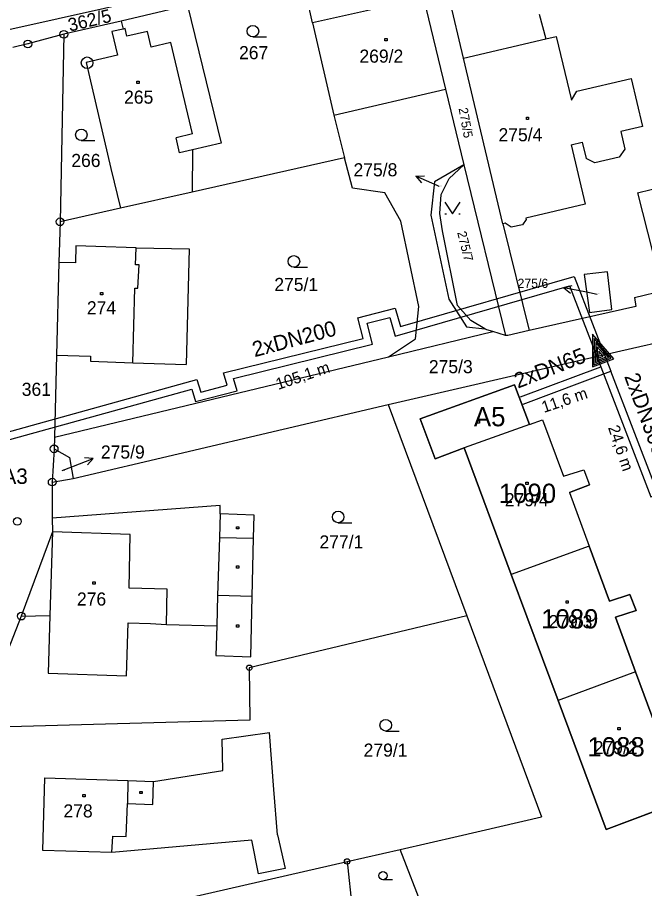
# Model space of a CAD drawing. Extents: x -468021 to -466942, y -1130484 to -1128584.
# Drawn here: x -467573.7 to -467492.3, y -1129292.6 to -1129179.5 of the extents above; entities that cross this region are included whole.
import ezdxf

# ---------------------------------------------------------------- set-up
doc = ezdxf.new("R2010")
doc.units = 0
for name, color, linetype in [('13-Redukce', 7, 'Continuous'), ('14a-Šachty', 7, 'Continuous'), ('21-Označení-odběrného-místa', 7, 'Continuous'), ('22-Odběrná místa-šrafy', 7, 'Continuous'), ('25-Popisná-čísla', 7, 'Continuous'), ('27-delky-vedeni', 7, 'Continuous'), ('DKM', 7, 'Continuous'), ('UT_SKUTEČNOST_staré', 7, 'Continuous')]:
    doc.layers.add(name, color=color, linetype=linetype)

# ---------------------------------------------------------------- blocks, each defined once
blk = doc.blocks.new('REDUKCE')
at = {"layer": '13-Redukce'}
for points in [[(-0.0132, 0.0075), (0.0266, 0.0221), (-0.0132, 0.0371), (-0.0132, 0.0075)], [(-0.0112, 0.0103), (0.0207, 0.0221), (-0.0112, 0.0343), (-0.0112, 0.0103)], [(-0.0092, 0.0131), (0.0149, 0.022), (-0.0092, 0.0313), (-0.0092, 0.0131)], [(-0.0073, 0.0158), (0.0089, 0.0221), (-0.0073, 0.0284), (-0.0073, 0.0158)], [(-0.0052, 0.0191), (0.0031, 0.0223), (-0.0052, 0.0256), (-0.0052, 0.0191)]]:
    blk.add_lwpolyline(points, dxfattribs=at)

msp = doc.modelspace()

# ---------------------------------------------------------------- linework, layer by layer
at = {"layer": '22-Odběrná místa-šrafy'}
for points in [[(-467487.3, -1129281.13), (-467497.29, -1129284.89), (-467503.52, -1129268.14), (-467509.59, -1129251.8), (-467515.7, -1129235.36), (-467519.48, -1129236.8), (-467521.4, -1129231.58), (-467509.19, -1129227.18), (-467507.24, -1129232.34)], [(-467507.24, -1129232.34), (-467505.53, -1129231.72), (-467502.83, -1129239.04), (-467500.18, -1129238.23), (-467499.44, -1129240.14), (-467502.05, -1129241.15), (-467499.47, -1129248.14), (-467496.85, -1129255.25), (-467494.19, -1129254.38), (-467493.38, -1129256.45), (-467496.08, -1129257.33), (-467493.46, -1129264.42), (-467490.8, -1129271.64)]]:
    msp.add_lwpolyline(points, dxfattribs=at)
at = {"layer": 'DKM'}
for p, q in [((-467522.5, -1129169.4), (-467574.83, -1129181.1)), ((-467515.8, -1129184.77), (-467518.77, -1129172.3)), ((-467535.38, -1129180.2), (-467536.7, -1129174.46)), ((-467521, -1129176.94), (-467535.38, -1129180.2)), ((-467521, -1129176.94), (-467518.12, -1129188.82)), ((-467551.6, -1129177.94), (-467560.24, -1129179.97)), ((-467551.6, -1129177.94), (-467547.23, -1129195.8)), ((-467505.98, -1129179.07), (-467505.1, -1129182.29)), ((-467560.24, -1129179.97), (-467567.67, -1129181.69)), ((-467560.24, -1129179.97), (-467559.97, -1129181)), ((-467535.38, -1129180.2), (-467532.64, -1129192.17)), ((-467567.67, -1129181.69), (-467572.34, -1129182.94)), ((-467567.67, -1129181.69), (-467568.16, -1129206.02)), ((-467559.97, -1129181), (-467561.43, -1129181.34)), ((-467561.43, -1129181.34), (-467560.72, -1129184.41)), ((-467559.72, -1129180.94), (-467559.97, -1129181)), ((-467559.49, -1129181.94), (-467559.72, -1129180.94)), ((-467556.81, -1129181.31), (-467559.49, -1129181.94)), ((-467556.34, -1129183.37), (-467556.81, -1129181.31)), ((-467553.78, -1129182.75), (-467556.34, -1129183.37)), ((-467550.98, -1129194.59), (-467553.78, -1129182.75)), ((-467543.13, -1129182.03), (-467541.38, -1129182.03)), ((-467525.99, -1129182.25), (-467525.69, -1129182.25)), ((-467525.99, -1129182.55), (-467525.99, -1129182.25)), ((-467525.69, -1129182.55), (-467525.99, -1129182.55)), ((-467525.69, -1129182.25), (-467525.69, -1129182.55)), ((-467515.8, -1129184.77), (-467505.1, -1129182.29)), ((-467505.1, -1129182.29), (-467503.77, -1129181.97)), ((-467503.77, -1129181.97), (-467501.78, -1129190.24)), ((-467572.34, -1129182.94), (-467574.3, -1129183.41)), ((-467560.72, -1129184.41), (-467564.78, -1129185.34)), ((-467510.68, -1129206.27), (-467515.8, -1129184.77)), ((-467564.78, -1129185.34), (-467561.56, -1129199.1)), ((-467558.21, -1129187.77), (-467557.91, -1129187.77)), ((-467558.21, -1129188.07), (-467558.21, -1129187.77)), ((-467557.91, -1129188.07), (-467558.21, -1129188.07)), ((-467557.91, -1129187.77), (-467557.91, -1129188.07)), ((-467501.08, -1129189.08), (-467494.04, -1129187.42)), ((-467494.04, -1129187.42), (-467492.56, -1129193.66)), ((-467532.64, -1129192.17), (-467518.12, -1129188.82)), ((-467518.12, -1129188.82), (-467515.77, -1129198.63)), ((-467501.78, -1129190.24), (-467501.08, -1129189.08)), ((-467532.64, -1129192.17), (-467531.22, -1129197.73)), ((-467507.64, -1129192.45), (-467507.34, -1129192.45)), ((-467507.64, -1129192.75), (-467507.64, -1129192.45)), ((-467507.34, -1129192.75), (-467507.64, -1129192.75)), ((-467507.34, -1129192.45), (-467507.34, -1129192.75)), ((-467492.56, -1129193.66), (-467495.38, -1129194.32)), ((-467550.98, -1129194.59), (-467553.11, -1129195.14)), ((-467552.66, -1129197.05), (-467553.11, -1129195.14)), ((-467495.38, -1129194.32), (-467494.87, -1129196.59)), ((-467565.4, -1129195.48), (-467563.65, -1129195.48)), ((-467547.23, -1129195.8), (-467550.96, -1129196.66)), ((-467501.8, -1129196.05), (-467500.38, -1129195.69)), ((-467501.8, -1129196.05), (-467500, -1129203.74)), ((-467500.38, -1129195.69), (-467499.87, -1129197.79)), ((-467550.96, -1129196.66), (-467552.66, -1129197.05)), ((-467550.96, -1129196.66), (-467551, -1129202.17)), ((-467494.87, -1129196.59), (-467495.59, -1129197.63)), ((-467531.22, -1129197.73), (-467551, -1129202.17)), ((-467530.21, -1129201.65), (-467531.22, -1129197.73)), ((-467515.77, -1129198.63), (-467519.54, -1129200.82)), ((-467517.67, -1129200.4), (-467515.77, -1129198.63)), ((-467515.77, -1129198.63), (-467510.33, -1129220.76)), ((-467498.75, -1129198.36), (-467499.87, -1129197.79)), ((-467495.59, -1129197.63), (-467498.75, -1129198.36)), ((-467561.56, -1129199.1), (-467560.31, -1129204.26)), ((-467493.23, -1129202.27), (-467482.67, -1129199.64)), ((-467521.98, -1129200.12), (-467520.86, -1129200.06)), ((-467519.23, -1129201.32), (-467521.98, -1129200.12)), ((-467521.98, -1129200.12), (-467521.26, -1129200.98)), ((-467519.54, -1129200.82), (-467520.03, -1129205.14)), ((-467518.69, -1129202.49), (-467517.67, -1129200.4)), ((-467526, -1129202.24), (-467530.21, -1129201.65)), ((-467518.95, -1129201.44), (-467519.23, -1129201.32)), ((-467551, -1129202.17), (-467560.31, -1129204.26)), ((-467523.94, -1129205.96), (-467526, -1129202.24)), ((-467518.87, -1129204.93), (-467518.69, -1129202.49)), ((-467493.23, -1129202.27), (-467490.62, -1129212.47)), ((-467560.31, -1129204.26), (-467568.16, -1129206.02)), ((-467518.22, -1129203.47), (-467517.22, -1129204.97)), ((-467517.22, -1129204.97), (-467516.22, -1129203.47)), ((-467500, -1129203.74), (-467507.7, -1129205.57)), ((-467520.03, -1129205.14), (-467517.71, -1129216.08)), ((-467518.51, -1129207.21), (-467518.87, -1129204.93)), ((-467518.22, -1129204.97), (-467518.02, -1129204.97)), ((-467516.42, -1129204.97), (-467516.22, -1129204.97)), ((-467568.16, -1129206.02), (-467568.3, -1129211.29)), ((-467521.61, -1129217), (-467523.94, -1129205.96)), ((-467510.37, -1129206.2), (-467510.68, -1129206.27)), ((-467510.68, -1129206.27), (-467507.27, -1129220.13)), ((-467509.61, -1129206.72), (-467510.37, -1129206.2)), ((-467508.13, -1129206.43), (-467509.61, -1129206.72)), ((-467507.66, -1129205.71), (-467508.13, -1129206.43)), ((-467507.7, -1129205.57), (-467507.66, -1129205.71)), ((-467516.58, -1129216.9), (-467518.51, -1129207.21)), ((-467566.1, -1129209.14), (-467566.16, -1129211.35)), ((-467563.52, -1129209.23), (-467566.1, -1129209.14)), ((-467558.29, -1129209.42), (-467563.52, -1129209.23)), ((-467558.36, -1129211.59), (-467558.29, -1129209.42)), ((-467558.29, -1129209.42), (-467551.41, -1129209.52)), ((-467551.41, -1129209.52), (-467551.8, -1129224.56)), ((-467568.3, -1129211.29), (-467568.61, -1129223.31)), ((-467566.16, -1129211.35), (-467568.3, -1129211.29)), ((-467557.9, -1129211.6), (-467558.36, -1129211.59)), ((-467558.05, -1129214.63), (-467557.9, -1129211.6)), ((-467537.81, -1129211.91), (-467536.06, -1129211.91)), ((-467497.12, -1129212.51), (-467500.15, -1129212.84)), ((-467500.15, -1129212.84), (-467499.43, -1129217.79)), ((-467496.53, -1129217.42), (-467497.12, -1129212.51)), ((-467493.62, -1129215.85), (-467479.36, -1129212.41)), ((-467502.79, -1129214.6), (-467501.71, -1129214.3)), ((-467562.91, -1129215.19), (-467562.61, -1129215.19)), ((-467562.91, -1129215.49), (-467562.91, -1129215.19)), ((-467562.61, -1129215.49), (-467562.91, -1129215.49)), ((-467562.61, -1129215.19), (-467562.61, -1129215.49)), ((-467558.71, -1129224.32), (-467558.44, -1129214.62)), ((-467558.44, -1129214.62), (-467558.05, -1129214.63)), ((-467499.84, -1129215.17), (-467502.79, -1129214.6)), ((-467502.79, -1129214.6), (-467501.9, -1129215.28)), ((-467498.44, -1129215.44), (-467499.84, -1129215.17)), ((-467517.71, -1129216.08), (-467515.39, -1129219.65)), ((-467493.62, -1129215.85), (-467493.41, -1129217.02)), ((-467522.02, -1129221.2), (-467521.61, -1129217)), ((-467514.86, -1129218.85), (-467516.58, -1129216.9)), ((-467493.41, -1129217.02), (-467507.27, -1129220.13)), ((-467499.43, -1129217.79), (-467496.53, -1129217.42)), ((-467513.03, -1129219.9), (-467514.86, -1129218.85)), ((-467493.84, -1129222.43), (-467477.73, -1129218.71)), ((-467515.39, -1129219.65), (-467513.03, -1129219.9)), ((-467512.75, -1129220.06), (-467513.03, -1129219.9)), ((-467511.99, -1129220.28), (-467512.75, -1129220.06)), ((-467507.27, -1129220.13), (-467510.04, -1129220.78)), ((-467525.54, -1129223.54), (-467511.99, -1129220.28)), ((-467525.54, -1129223.54), (-467522.02, -1129221.2)), ((-467510.33, -1129220.76), (-467511.99, -1129220.28)), ((-467510.04, -1129220.78), (-467510.33, -1129220.76)), ((-467500.66, -1129224), (-467493.84, -1129222.43)), ((-467568.61, -1129223.31), (-467568.88, -1129233.99)), ((-467568.88, -1129233.99), (-467525.54, -1129223.54)), ((-467568.61, -1129223.31), (-467564.22, -1129223.44)), ((-467564.22, -1129223.44), (-467564.23, -1129224.13)), ((-467564.23, -1129224.13), (-467558.71, -1129224.32)), ((-467558.71, -1129224.32), (-467551.8, -1129224.56)), ((-467525.56, -1129229.74), (-467500.66, -1129224)), ((-467509.19, -1129227.18), (-467521.4, -1129231.58)), ((-467507.24, -1129232.34), (-467509.19, -1129227.18)), ((-467566.45, -1129239.32), (-467525.56, -1129229.74)), ((-467525.56, -1129229.74), (-467515.37, -1129257.16)), ((-467521.4, -1129231.58), (-467519.48, -1129236.8)), ((-467507.24, -1129232.34), (-467515.7, -1129235.36)), ((-467514.04, -1129231.87), (-467513.74, -1129231.87)), ((-467514.04, -1129232.17), (-467514.04, -1129231.87)), ((-467513.74, -1129232.17), (-467514.04, -1129232.17)), ((-467513.74, -1129231.87), (-467513.74, -1129232.17)), ((-467507.24, -1129232.34), (-467505.53, -1129231.72)), ((-467505.53, -1129231.72), (-467502.83, -1129239.04)), ((-467568.88, -1129233.99), (-467568.93, -1129235.49)), ((-467568.93, -1129235.49), (-467569.18, -1129239.8)), ((-467568.93, -1129235.49), (-467566.92, -1129236.6)), ((-467519.48, -1129236.8), (-467515.7, -1129235.36)), ((-467515.7, -1129235.36), (-467509.59, -1129251.8)), ((-467566.92, -1129236.6), (-467566.45, -1129239.32)), ((-467566.65, -1129237.84), (-467563.86, -1129236.75)), ((-467563.86, -1129236.75), (-467564.97, -1129236.65)), ((-467563.86, -1129236.75), (-467564.6, -1129237.58)), ((-467567.87, -1129238.32), (-467566.65, -1129237.84)), ((-467502.83, -1129239.04), (-467500.18, -1129238.23)), ((-467500.18, -1129238.23), (-467499.44, -1129240.14)), ((-467569.18, -1129239.8), (-467566.45, -1129239.32)), ((-467569.18, -1129239.8), (-467569.17, -1129244.48)), ((-467507.72, -1129239.8), (-467507.42, -1129239.8)), ((-467507.72, -1129240.1), (-467507.72, -1129239.8)), ((-467507.42, -1129240.1), (-467507.72, -1129240.1)), ((-467507.42, -1129239.8), (-467507.42, -1129240.1)), ((-467502.05, -1129241.15), (-467499.44, -1129240.14)), ((-467502.05, -1129241.15), (-467499.47, -1129248.14)), ((-467547.36, -1129242.83), (-467569.17, -1129244.48)), ((-467547.39, -1129243.94), (-467547.36, -1129242.83)), ((-467569.17, -1129244.48), (-467569.16, -1129246.28)), ((-467547.39, -1129243.94), (-467547.48, -1129247.01)), ((-467542.97, -1129244.08), (-467547.39, -1129243.94)), ((-467543.04, -1129247.1), (-467542.97, -1129244.08)), ((-467545.27, -1129245.59), (-467544.97, -1129245.59)), ((-467545.27, -1129245.89), (-467545.27, -1129245.59)), ((-467544.97, -1129245.89), (-467545.27, -1129245.89)), ((-467544.97, -1129245.59), (-467544.97, -1129245.89)), ((-467532.06, -1129245.08), (-467530.31, -1129245.08)), ((-467569.16, -1129246.28), (-467573.19, -1129257.2)), ((-467569.16, -1129246.28), (-467569.47, -1129257.1)), ((-467559.05, -1129246.62), (-467569.16, -1129246.28)), ((-467559.21, -1129253.58), (-467559.05, -1129246.62)), ((-467547.48, -1129247.01), (-467547.71, -1129254.53)), ((-467547.48, -1129247.01), (-467543.04, -1129247.1)), ((-467543.23, -1129254.65), (-467543.04, -1129247.1)), ((-467499.47, -1129248.14), (-467509.59, -1129251.8)), ((-467496.85, -1129255.25), (-467499.47, -1129248.14)), ((-467545.27, -1129250.67), (-467544.97, -1129250.67)), ((-467545.27, -1129250.97), (-467545.27, -1129250.67)), ((-467544.97, -1129250.67), (-467544.97, -1129250.97)), ((-467544.97, -1129250.97), (-467545.27, -1129250.97)), ((-467509.59, -1129251.8), (-467503.52, -1129268.14)), ((-467563.89, -1129252.75), (-467563.59, -1129252.75)), ((-467563.89, -1129253.05), (-467563.89, -1129252.75)), ((-467563.59, -1129252.75), (-467563.59, -1129253.05)), ((-467563.59, -1129253.05), (-467563.89, -1129253.05)), ((-467554.28, -1129253.71), (-467559.21, -1129253.58)), ((-467554.36, -1129258.28), (-467554.28, -1129253.71)), ((-467547.71, -1129254.53), (-467547.83, -1129258.47)), ((-467543.23, -1129254.65), (-467547.71, -1129254.53)), ((-467543.42, -1129262.48), (-467543.23, -1129254.65)), ((-467502.49, -1129255.22), (-467502.19, -1129255.22)), ((-467502.49, -1129255.52), (-467502.49, -1129255.22)), ((-467502.19, -1129255.22), (-467502.19, -1129255.52)), ((-467494.19, -1129254.38), (-467496.85, -1129255.25)), ((-467493.38, -1129256.45), (-467494.19, -1129254.38)), ((-467502.19, -1129255.52), (-467502.49, -1129255.52)), ((-467573.19, -1129257.2), (-467578.92, -1129271.68)), ((-467573.19, -1129257.2), (-467569.47, -1129257.1)), ((-467569.47, -1129257.1), (-467569.69, -1129264.61)), ((-467515.37, -1129257.16), (-467543.6, -1129263.9)), ((-467515.37, -1129257.16), (-467505.67, -1129283.27)), ((-467496.08, -1129257.33), (-467493.38, -1129256.45)), ((-467493.46, -1129264.42), (-467496.08, -1129257.33)), ((-467559.52, -1129264.94), (-467559.3, -1129258.06)), ((-467559.3, -1129258.06), (-467556.43, -1129258.14)), ((-467556.43, -1129258.14), (-467554.36, -1129258.28)), ((-467554.36, -1129258.28), (-467547.83, -1129258.47)), ((-467547.83, -1129258.47), (-467547.95, -1129262.32)), ((-467545.27, -1129258.34), (-467544.97, -1129258.34)), ((-467545.27, -1129258.64), (-467545.27, -1129258.34)), ((-467544.97, -1129258.34), (-467544.97, -1129258.64)), ((-467544.97, -1129258.64), (-467545.27, -1129258.64)), ((-467547.95, -1129262.32), (-467543.42, -1129262.48)), ((-467543.6, -1129263.9), (-467543.51, -1129270.72)), ((-467569.69, -1129264.61), (-467559.52, -1129264.94)), ((-467493.46, -1129264.42), (-467503.52, -1129268.14)), ((-467490.8, -1129271.64), (-467493.46, -1129264.42)), ((-467503.52, -1129268.14), (-467497.29, -1129284.89)), ((-467543.51, -1129270.72), (-467578.92, -1129271.68)), ((-467525.89, -1129272.11), (-467524.14, -1129272.11)), ((-467495.77, -1129271.67), (-467495.47, -1129271.67)), ((-467495.77, -1129271.97), (-467495.77, -1129271.67)), ((-467495.47, -1129271.97), (-467495.77, -1129271.97)), ((-467495.47, -1129271.67), (-467495.47, -1129271.97)), ((-467547.14, -1129273.16), (-467540.99, -1129272.3)), ((-467547.02, -1129277.23), (-467547.14, -1129273.16)), ((-467540.41, -1129279.68), (-467540.99, -1129272.3)), ((-467556.04, -1129278.65), (-467547.02, -1129277.23)), ((-467570.38, -1129287.62), (-467570.12, -1129278.17)), ((-467570.12, -1129278.17), (-467559.38, -1129278.54)), ((-467559.38, -1129278.54), (-467559.41, -1129281.53)), ((-467559.38, -1129278.54), (-467556.04, -1129278.65)), ((-467556.13, -1129281.64), (-467556.04, -1129278.65)), ((-467557.82, -1129279.94), (-467557.52, -1129279.94)), ((-467557.82, -1129280.24), (-467557.82, -1129279.94)), ((-467557.52, -1129279.94), (-467557.52, -1129280.24)), ((-467539.92, -1129285.57), (-467540.41, -1129279.68)), ((-467565.21, -1129280.36), (-467564.91, -1129280.36)), ((-467565.21, -1129280.66), (-467565.21, -1129280.36)), ((-467564.91, -1129280.66), (-467565.21, -1129280.66)), ((-467564.91, -1129280.36), (-467564.91, -1129280.66)), ((-467557.52, -1129280.24), (-467557.82, -1129280.24)), ((-467497.29, -1129284.89), (-467487.3, -1129281.13)), ((-467559.56, -1129285.79), (-467559.41, -1129281.53)), ((-467559.41, -1129281.53), (-467556.13, -1129281.64)), ((-467516.47, -1129285.74), (-467505.67, -1129283.27)), ((-467561.42, -1129287.88), (-467561.32, -1129285.75)), ((-467561.32, -1129285.75), (-467559.56, -1129285.79)), ((-467539.92, -1129285.57), (-467538.93, -1129289.96)), ((-467524.03, -1129287.47), (-467516.47, -1129285.74)), ((-467543.28, -1129286.29), (-467561.42, -1129287.88)), ((-467542.41, -1129290.65), (-467543.28, -1129286.29)), ((-467561.42, -1129287.88), (-467570.38, -1129287.62)), ((-467530.9, -1129289.04), (-467524.03, -1129287.47)), ((-467520.36, -1129296.94), (-467524.03, -1129287.47)), ((-467591.83, -1129302.96), (-467530.9, -1129289.04)), ((-467530.9, -1129289.04), (-467529.86, -1129299.04)), ((-467538.93, -1129289.96), (-467542.41, -1129290.65)), ((-467526.25, -1129291.4), (-467525.03, -1129291.4))]:
    msp.add_line(p, q, dxfattribs=at)
for centre, radius in [((-467543.13, -1129181.28), 0.75), ((-467567.67, -1129181.69), 0.5), ((-467567.67, -1129181.69), 0.01), ((-467572.34, -1129182.94), 0.5), ((-467572.34, -1129182.94), 0.01), ((-467564.65, -1129185.38), 0.75), ((-467564.65, -1129185.38), 0.01), ((-467565.4, -1129194.73), 0.75), ((-467568.16, -1129206.02), 0.5), ((-467568.16, -1129206.02), 0.01), ((-467537.81, -1129211.16), 0.75), ((-467568.93, -1129235.49), 0.5), ((-467568.93, -1129235.49), 0.01), ((-467569.18, -1129239.8), 0.5), ((-467569.18, -1129239.8), 0.01), ((-467532.06, -1129244.33), 0.75), ((-467573.71, -1129244.91), 0.5), ((-467573.19, -1129257.2), 0.5), ((-467573.19, -1129257.2), 0.01), ((-467543.6, -1129263.9), 0.35), ((-467543.6, -1129263.9), 0.007), ((-467525.89, -1129271.36), 0.75), ((-467530.9, -1129289.04), 0.35), ((-467530.9, -1129289.04), 0.007), ((-467526.25, -1129290.88), 0.525)]:
    msp.add_circle(centre, radius, dxfattribs=at)
at = {"layer": 'UT_SKUTEČNOST_staré'}
for points in [[(-467579.88, -1129234.68), (-467550.39, -1129226.51), (-467549.9, -1129228.13), (-467546.45, -1129227.24), (-467546.93, -1129225.62), (-467528.83, -1129221.18), (-467529.52, -1129218.48), (-467524.68, -1129217.21), (-467523.99, -1129219.63), (-467501.42, -1129213.1), (-467496.68, -1129225.42)], [(-467578.77, -1129235.41), (-467551.06, -1129227.73), (-467550.58, -1129229.34), (-467545.19, -1129227.95), (-467545.67, -1129226.34), (-467527.61, -1129221.91), (-467528.3, -1129219.19), (-467525.37, -1129218.43), (-467524.68, -1129220.87), (-467502.03, -1129214.32), (-467497.97, -1129224.84)], [(-467508.38, -1129228.73), (-467497.97, -1129224.84)], [(-467508.03, -1129229.67), (-467496.68, -1129225.42)], [(-467497.97, -1129224.84), (-467491.46, -1129241.73), (-467487, -1129240.11), (-467486.33, -1129241.78)], [(-467485.02, -1129242.35), (-467486.44, -1129238.84), (-467490.88, -1129240.46), (-467496.68, -1129225.42)]]:
    msp.add_lwpolyline(points, dxfattribs=at)

# ---------------------------------------------------------------- block references
at = {"layer": '13-Redukce', "xscale": 100, "yscale": 100, "rotation": 110.59401971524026}
msp.add_blockref('REDUKCE', (-467496.05, -1129222.32), dxfattribs=at)

# ---------------------------------------------------------------- texts
at = {"layer": '14a-Šachty'}
msp.add_text('Š-A3', height=2, dxfattribs=at).set_placement((-467578.3, -1129240.04))
at = {"layer": '21-Označení-odběrného-místa'}
msp.add_text('A5', height=2.5, dxfattribs=at).set_placement((-467514.44, -1129232.56))
at = {"layer": '25-Popisná-čísla'}
for s, p in [('1090', (-467511.21, -1129242.51)), ('1089', (-467505.72, -1129258.8)), ('1088', (-467499.71, -1129275.41))]:
    msp.add_text(s, height=2.5, dxfattribs=at).set_placement(p)
at = {"layer": '27-delky-vedeni'}
for s, rotation, p in [('105,1 m', 18.7856, (-467539.86, -1129227.85)), ('11,6 m', 18.7856, (-467505.36, -1129230.84)), ('24,6 m', 288.7856, (-467497.06, -1129232.72))]:
    msp.add_text(s, height=1.5, rotation=rotation, dxfattribs=at).set_placement(p)
at = {"layer": 'DKM'}
for s, height, rotation, p in [('362/5', 1.7, 13.5, (-467566.9, -1129181.35)), ('275/5', 1.19, 280.2899, (-467516.44, -1129191.31)), ('275/7', 1.19, 283.9136, (-467516.62, -1129207.4))]:
    msp.add_text(s, height=height, rotation=rotation, dxfattribs=at).set_placement(p)
for s, height, p in [('267', 1.7, (-467544.93, -1129184.92)), ('269/2', 1.7, (-467529.3, -1129185.37)), ('265', 1.7, (-467559.85, -1129190.69)), ('275/4', 1.7, (-467511.25, -1129195.57)), ('266', 1.7, (-467566.7, -1129198.91)), ('275/8', 1.7, (-467530.07, -1129200.12)), ('275/8', 0.1, (-467518.95, -1129201.44)), ('275/1', 1.7, (-467540.35, -1129215)), ('275/6', 1.19, (-467508.78, -1129214.6)), ('275/6', 0.1, (-467498.44, -1129215.44)), ('274', 1.7, (-467564.68, -1129218.03)), ('275/3', 1.7, (-467520.29, -1129225.67)), ('361', 1.7, (-467573.13, -1129228.61)), ('275/9', 1.7, (-467562.86, -1129236.75)), ('275/9', 0.1, (-467567.87, -1129238.32)), ('279/4', 1.7, (-467510.43, -1129242.94)), ('277/1', 1.7, (-467534.49, -1129248.42)), ('276', 1.7, (-467565.97, -1129255.83)), ('279/3', 1.7, (-467504.76, -1129258.76)), ('279/2', 1.7, (-467498.89, -1129275.11)), ('279/1', 1.7, (-467528.76, -1129275.44)), ('278', 1.7, (-467567.72, -1129283.33))]:
    msp.add_text(s, height=height, dxfattribs=at).set_placement(p)
at = {"layer": 'UT_SKUTEČNOST_staré'}
for s, rotation, p in [('2xDN200', 14.9444, (-467542.91, -1129223.6)), ('2xDN65', 21.3743, (-467508.73, -1129227.68)), ('2xDN300', 290.1586, (-467494.96, -1129226.07))]:
    msp.add_text(s, height=2, rotation=rotation, dxfattribs=at).set_placement(p)

doc.saveas('drawing.dxf')
